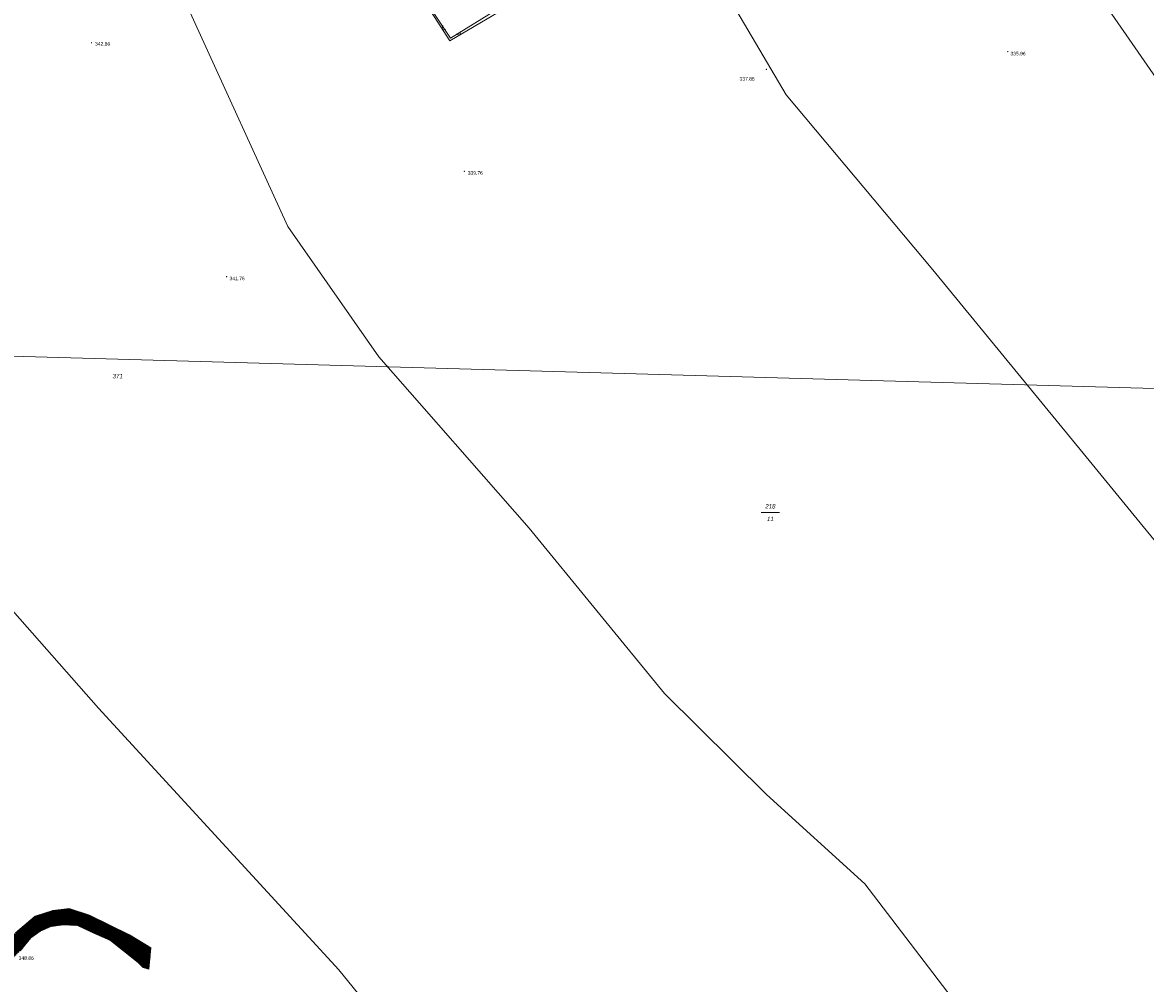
# Model space of a CAD drawing. Header units: metres. Extents: x 345144 to 348639, y 5629211 to 5635235.
# Tile 809 of 1056: x 347079 to 347294, y 5630590 to 5630774. Entities that reach past the tile are written whole.
import ezdxf
from ezdxf.enums import TextEntityAlignment as Align

# ---------------------------------------------------------------- set-up
doc = ezdxf.new("R2010")
doc.units = ezdxf.units.M
doc.header["$MEASUREMENT"] = 0
for name, color, linetype in [('028 Geländeform', 7, 'Continuous'), ('028 Geländeform Ausg.', 7, 'Continuous'), ('081-083 Topographie', 7, 'Continuous'), ('AX Flurstück', 7, 'Continuous'), ('Blatt', 7, 'Continuous'), ('Definitionslinie', 7, 'Continuous'), ('Präsentationsobjekt -Text (punktförmig)', 7, 'Continuous')]:
    doc.layers.add(name, color=color, linetype=linetype)
doc.styles.add('ARIAL', font='arial.ttf', dxfattribs={"height": 1})
doc.styles.add('ARIALIT', font='ariali.ttf', dxfattribs={"height": 1})

# ---------------------------------------------------------------- blocks, each defined once
blk = doc.blocks.new('alk_043x_nrw')
h = blk.add_hatch(color=7)
edge = h.paths.add_edge_path(flags=0)
edge.add_arc((0, 0), 1, 180, 360, ccw=False)
edge.add_arc((0, 0), 1, 0, 180, ccw=False)

msp = doc.modelspace()

# ---------------------------------------------------------------- hatches: boundary and pattern name
at = {"layer": '028 Geländeform', "true_color": 0xb27500}
h = msp.add_hatch(dxfattribs=at)
h.set_pattern_fill('_USER', color=44, scale=0.2, angle=250.95521515, style=0, pattern_type=0)
h.set_pattern_definition([(250.9552151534, (0, 0), (0.1890527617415, -0.065261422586), [])])
h.paths.add_polyline_path([(347026.558, 5630631.949), (347024.449, 5630636.956), (347024.449, 5630636.956), (347031.448, 5630631.154), (347031.448, 5630631.154), (347033.5, 5630629.202), (347033.5, 5630629.202), (347037.335, 5630626.331), (347037.335, 5630626.331), (347047.768, 5630616.121), (347047.768, 5630616.121), (347056.205, 5630607.512), (347056.205, 5630607.512), (347060.727, 5630602.984), (347060.727, 5630602.984), (347062.493, 5630601.306), (347062.493, 5630601.306), (347064.662, 5630600.011), (347064.662, 5630600.011), (347067.243, 5630599.012), (347067.243, 5630599.012), (347069.316, 5630598.827), (347069.316, 5630598.827), (347074.823, 5630598.746), (347074.823, 5630598.746), (347078.029, 5630600.122), (347078.029, 5630600.122), (347081.804, 5630603.305), (347081.804, 5630603.305), (347085.177, 5630604.438), (347085.177, 5630604.438), (347088.271, 5630604.796), (347088.271, 5630604.796), (347092.162, 5630603.499), (347092.162, 5630603.499), (347099.772, 5630599.79), (347099.772, 5630599.79), (347103.896, 5630597.288), (347103.896, 5630597.288), (347103.476, 5630593.193), (347103.476, 5630593.193), (347102.418, 5630593.527), (347102.418, 5630593.527), (347101.432, 5630594.505), (347101.432, 5630594.505), (347096.202, 5630598.663), (347096.202, 5630598.663), (347092.964, 5630600.093), (347092.964, 5630600.093), (347089.874, 5630601.548), (347089.874, 5630601.548), (347087.139, 5630601.678), (347087.139, 5630601.678), (347084.781, 5630601.342), (347084.781, 5630601.342), (347082.732, 5630600.447), (347082.732, 5630600.447), (347080.929, 5630599.215), (347080.929, 5630599.215), (347078.996, 5630596.745), (347078.996, 5630596.745), (347076.987, 5630594.886), (347076.987, 5630594.886), (347075.364, 5630594.43), (347075.364, 5630594.43), (347072.05, 5630595.431), (347072.05, 5630595.431), (347070.741, 5630595.906), (347070.741, 5630595.906), (347066.741, 5630597.257), (347066.741, 5630597.257), (347064.817, 5630597.824), (347064.817, 5630597.824), (347061.78, 5630598.753), (347061.78, 5630598.753), (347058.316, 5630601.823), (347058.316, 5630601.823), (347050.288, 5630609.692), (347050.288, 5630609.692), (347037.968, 5630621.834), (347037.968, 5630621.834), (347029.032, 5630629.008), (347029.032, 5630629.008), (347027.237, 5630631.042), (347027.237, 5630631.042)], flags=0)

# ---------------------------------------------------------------- linework, layer by layer
at = {"layer": '081-083 Topographie', "color": 7, "linetype": 'Continuous', "lineweight": 5, "flags": 128}
msp.add_lwpolyline([(347093.807, 5630875.27), (347118.419, 5630837.023), (347118.419, 5630837.023), (347135.472, 5630810.335), (347135.472, 5630810.335), (347141.881, 5630800.256), (347141.881, 5630800.256), (347161.009, 5630770.482), (347161.009, 5630770.482), (347212.135, 5630800.661), (347212.135, 5630800.661), (347219.788, 5630805.038)], dxfattribs=at)
at = {"layer": 'AX Flurstück', "color": 8, "linetype": 'Continuous', "lineweight": 13, "true_color": 0x808080, "flags": 128}
for points in [[(347303.408, 5630526.768), (347277.812, 5630560.41), (347240.298, 5630609.476), (347221.543, 5630626.586), (347202.034, 5630645.83), (347176.14, 5630677.425), (347147.453, 5630710.15), (347130.059, 5630735.021), (347112.045, 5630774.533), (347095.391, 5630811.058), (347076.713, 5630863.827), (347063.67, 5630899.064), (347062.523, 5630902.424), (347057.768, 5630920.536), (347050.152, 5630946.207), (347073.499, 5630956.086), (347084.539, 5630960.832), (347095.26, 5630965.36), (347117.578, 5630974.967), (347134.743, 5630935.477), (347137.32, 5630929.547), (347113.528, 5630919.656), (347124.228, 5630890.851), (347092.413, 5630874.316)], [(347153.013, 5630899.202), (347175.856, 5630850.637), (347189.232, 5630822.863), (347203.561, 5630797.249), (347161.113, 5630771.027), (347092.413, 5630874.316), (347124.228, 5630890.851), (347150.955, 5630904.742), (347153.013, 5630899.202)], [(347092.413, 5630874.316), (347161.113, 5630771.027), (347203.561, 5630797.249), (347208.308, 5630788.987), (347225.275, 5630760.198), (347253.295, 5630726.789), (347282.57, 5630691.075), (347305.872, 5630662.648)], [(347306.052, 5630748.849), (347279.635, 5630787.026), (347253.034, 5630825.18), (347276.203, 5630838.222), (347290.28, 5630815.115), (347310.147, 5630789.832)], [(347305.872, 5630662.648), (347282.57, 5630691.075), (347253.295, 5630726.789), (347225.275, 5630760.198), (347208.308, 5630788.987), (347203.561, 5630797.249), (347239.511, 5630817.569), (347253.034, 5630825.18), (347279.635, 5630787.026), (347306.052, 5630748.849)], [(347095.391, 5630811.058), (347112.045, 5630774.533), (347130.059, 5630735.021), (347147.453, 5630710.15), (347176.14, 5630677.425), (347202.034, 5630645.83), (347221.543, 5630626.586), (347240.298, 5630609.476), (347277.812, 5630560.41), (347303.408, 5630526.768)], [(347300.993, 5630475.68), (347267.193, 5630482.046), (347223.072, 5630490.267), (347218.969, 5630495.44), (347203.782, 5630512.54), (347190.371, 5630528.985), (347171.275, 5630554.287), (347139.809, 5630593.09), (347093.847, 5630643.05), (347058.574, 5630682.999), (347052.424, 5630692.705), (347041.685, 5630709.662), (347040.678, 5630711.244), (347026.605, 5630738.756), (347019.398, 5630759.483), (347012.231, 5630789.87)], [(347058.574, 5630682.999), (347093.847, 5630643.05), (347139.809, 5630593.09), (347171.275, 5630554.287), (347190.371, 5630528.985), (347203.782, 5630512.54)]]:
    msp.add_lwpolyline(points, dxfattribs=at)
at = {"layer": 'Blatt', "color": 205, "linetype": 'Continuous', "lineweight": 5, "true_color": 0x873099, "flags": 128}
for points in [[(346867.913, 5630716.165), (346874.95, 5630966.044), (347374.708, 5630951.97), (347367.669, 5630702.092), (346867.913, 5630716.165)], [(346860.876, 5630466.287), (346867.913, 5630716.165), (347367.669, 5630702.092), (347360.632, 5630452.215), (346860.876, 5630466.287)]]:
    msp.add_lwpolyline(points, dxfattribs=at)
at = {"layer": 'Definitionslinie', "color": 7, "linetype": 'Continuous', "lineweight": 5, "flags": 128}
for points in [[(347161.009, 5630770.482), (347212.135, 5630800.661)], [(347141.881, 5630800.256), (347161.009, 5630770.482)], [(347159.703, 5630773.44), (347159.553, 5630772.749), (347160.244, 5630772.599)], [(347159.703, 5630773.44), (347159.553, 5630772.749), (347160.244, 5630772.599)], [(347162.205, 5630771.769), (347162.89, 5630771.592), (347163.067, 5630772.277)], [(347162.205, 5630771.769), (347162.89, 5630771.592), (347163.067, 5630772.277)]]:
    msp.add_lwpolyline(points, dxfattribs=at)
at = {"layer": 'Definitionslinie', "color": 44, "linetype": 'Continuous', "lineweight": 5, "true_color": 0xb27500, "flags": 128}
for points in [[(347078.029, 5630600.122), (347081.804, 5630603.305)], [(347081.804, 5630603.305), (347085.177, 5630604.438)], [(347085.177, 5630604.438), (347088.271, 5630604.796)], [(347088.271, 5630604.796), (347092.162, 5630603.499)], [(347092.162, 5630603.499), (347099.772, 5630599.79)], [(347082.732, 5630600.447), (347084.781, 5630601.342)], [(347084.781, 5630601.342), (347087.139, 5630601.678)], [(347087.139, 5630601.678), (347089.874, 5630601.548)], [(347089.874, 5630601.548), (347092.964, 5630600.093)], [(347078.996, 5630596.745), (347080.929, 5630599.215)], [(347080.929, 5630599.215), (347082.732, 5630600.447)], [(347092.964, 5630600.093), (347096.202, 5630598.663)], [(347096.202, 5630598.663), (347101.432, 5630594.505)], [(347099.772, 5630599.79), (347103.896, 5630597.288)], [(347103.476, 5630593.193), (347103.896, 5630597.288)], [(347101.432, 5630594.505), (347102.418, 5630593.527)], [(347102.418, 5630593.527), (347103.476, 5630593.193)]]:
    msp.add_lwpolyline(points, dxfattribs=at)
at = {"layer": 'Präsentationsobjekt -Text (punktförmig)', "color": 251, "linetype": 'Continuous', "lineweight": 13, "true_color": 0x5e5e5e, "flags": 128}
msp.add_lwpolyline([(347220.5194, 5630680.39952), (347224.0006, 5630680.39952)], dxfattribs=at)

# ---------------------------------------------------------------- block references
at = {"layer": '028 Geländeform', "xscale": 0.125, "yscale": 0.125}
for p, rotation in [((347092.534, 5630770.13), -2.326036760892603), ((347267.62, 5630768.445), -2.326036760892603), ((347221.498, 5630765.041), -2.326094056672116), ((347163.773, 5630745.583), -2.326094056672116), ((347118.351, 5630725.449), -2.326094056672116)]:
    msp.add_blockref('alk_043x_nrw', p, dxfattribs=dict(at, rotation=rotation))

# ---------------------------------------------------------------- texts
at = {"layer": '028 Geländeform Ausg.', "color": 44, "true_color": 0xb27500, "style": 'ARIAL', "width": 0.8}
for s, height, p in [('342.86', 0.6761367, (347093.222, 5630769.589)), ('335.96', 0.6761367, (347268.137, 5630767.72)), ('337.86', 0.6761367, (347216.368, 5630762.897)), ('339.76', 0.6761366, (347164.438, 5630744.934)), ('341.76', 0.6761367, (347118.92, 5630724.782)), ('348.86', 0.6761367, (347078.623, 5630594.983))]:
    msp.add_text(s, height=height, dxfattribs=at).set_placement(p)
at = {"layer": 'Präsentationsobjekt -Text (punktförmig)', "color": 8, "true_color": 0x808080, "style": 'ARIALIT'}
for s, p in [('371', (347097.547, 5630706.464)), ('218', (347222.26, 5630681.60288)), ('11', (347222.26, 5630679.19616))]:
    msp.add_text(s, height=0.8421, dxfattribs=at).set_placement(p, align=Align.MIDDLE_CENTER)

doc.saveas('drawing.dxf')
